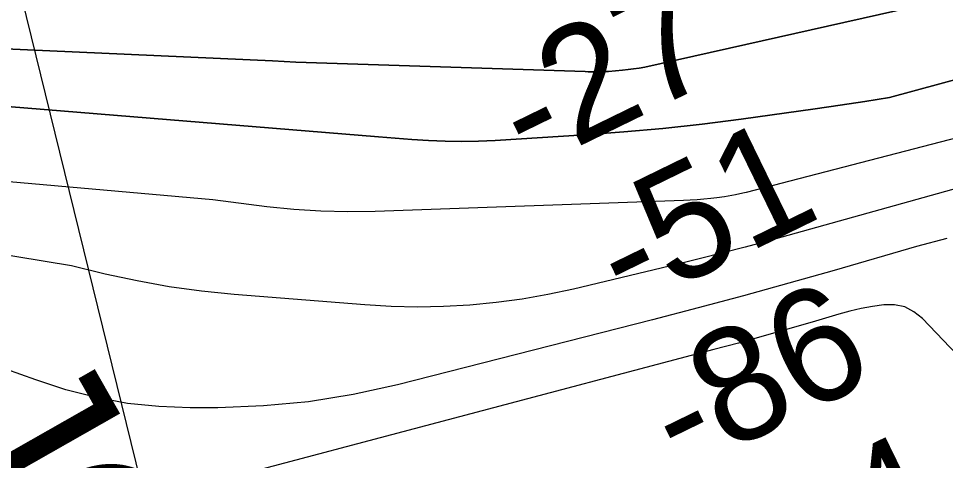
# Model space of a CAD drawing. Extents: x 3445503 to 3483459, y 540493 to 566012.
# Drawn here: x 3472667 to 3473213, y 551564 to 551824 of the extents above; entities that cross this region are included whole.
import ezdxf

# ---------------------------------------------------------------- set-up
doc = ezdxf.new("R2010")
doc.units = 0
for name, color, linetype in [('V-CHAN-NAID', 7, 'Continuous'), ('V-RIVR-RANG', 7, 'Continuous'), ('V-TOPO-DPTH', 7, 'Continuous'), ('V-TOPO-MAJR', 7, 'Continuous'), ('V-TOPO-MINR', 7, 'Continuous')]:
    doc.layers.add(name, color=color, linetype=linetype)

msp = doc.modelspace()

# ---------------------------------------------------------------- linework, layer by layer
at = {"layer": 'V-RIVR-RANG'}
msp.add_line((3472561.98, 552269.8), (3472819.65, 551220.99), dxfattribs=at)
at = {"layer": 'V-TOPO-DPTH'}
for points in [[(3473694.63, 551943.29), (3473035.71, 551795.26), (3473032.43, 551794.74), (3473029.13, 551794.28), (3473025.83, 551793.89), (3473022.53, 551793.55), (3473014.41, 551792.8), (3473012.69, 551792.67), (3473009.23, 551792.54), (3473007.5, 551792.54), (3473004.04, 551792.6), (3473002.31, 551792.65), (3473000.58, 551792.7), (3472830.18, 551798.23), (3472816.36, 551799.04), (3472331.02, 551820.83), (3472308.74, 551819.47)], [(3472308.74, 551819.47), (3472331.02, 551820.83), (3472816.36, 551799.04), (3472830.18, 551798.23), (3473000.58, 551792.7), (3473002.31, 551792.65), (3473004.04, 551792.6), (3473007.5, 551792.54), (3473009.23, 551792.54), (3473012.69, 551792.67), (3473014.41, 551792.8), (3473022.53, 551793.55), (3473025.83, 551793.89), (3473029.13, 551794.28), (3473032.43, 551794.74), (3473035.71, 551795.26), (3473694.63, 551943.29)], [(3473727.37, 551926.26), (3473179.94, 551777.38), (3473165.33, 551775.1), (3473150.71, 551772.93), (3473136.07, 551770.83), (3473092.51, 551764.76), (3473069.48, 551761.81), (3473046.42, 551759.21), (3473023.3, 551757.14), (3473000.14, 551755.42), (3472947.49, 551752.12), (3472937.69, 551751.69), (3472927.88, 551751.5), (3472918.08, 551751.69), (3472908.27, 551752.12), (3472898.47, 551752.79), (3472888.68, 551753.52), (3472878.89, 551754.35), (3472390.99, 551794.19)], [(3472390.99, 551794.19), (3472878.89, 551754.35), (3472888.68, 551753.52), (3472898.47, 551752.79), (3472908.27, 551752.12), (3472918.08, 551751.69), (3472927.88, 551751.5), (3472937.69, 551751.69), (3472947.49, 551752.12), (3473000.14, 551755.42), (3473023.3, 551757.14), (3473046.42, 551759.21), (3473069.48, 551761.81), (3473092.51, 551764.76), (3473136.07, 551770.83), (3473150.71, 551772.93), (3473165.33, 551775.1), (3473179.94, 551777.38), (3473727.37, 551926.26)]]:
    msp.add_lwpolyline(points, dxfattribs=at)
at = {"layer": 'V-TOPO-MAJR'}
msp.add_lwpolyline([(3473256.72, 551763.33), (3473095.52, 551721.6), (3473093.38, 551721.07), (3473089.09, 551720.09), (3473086.93, 551719.65), (3473082.58, 551718.89), (3473078.21, 551718.31), (3473074.56, 551717.9), (3473070.54, 551717.5), (3473066.52, 551717.16), (3473062.49, 551716.91), (3473058.45, 551716.72), (3472876.8, 551710.4), (3472860.82, 551710.21), (3472844.85, 551710.51), (3472828.92, 551711.54), (3472813, 551713.05), (3472781.27, 551717.28), (3472305.6, 551759.12)], dxfattribs=at)
at = {"layer": 'V-TOPO-MINR'}
for points in [[(3473694.63, 551943.29), (3473035.71, 551795.26), (3473032.43, 551794.74), (3473029.13, 551794.28), (3473025.83, 551793.89), (3473022.53, 551793.55), (3473014.41, 551792.8), (3473012.69, 551792.67), (3473009.23, 551792.54), (3473007.5, 551792.54), (3473004.04, 551792.6), (3473002.31, 551792.65), (3473000.58, 551792.7), (3472830.18, 551798.23), (3472816.36, 551799.04), (3472331.02, 551820.83), (3472308.74, 551819.47)], [(3473727.37, 551926.26), (3473179.94, 551777.38), (3473165.33, 551775.1), (3473150.71, 551772.93), (3473136.07, 551770.83), (3473092.51, 551764.76), (3473069.48, 551761.81), (3473046.42, 551759.21), (3473023.3, 551757.14), (3473000.14, 551755.42), (3472947.49, 551752.12), (3472937.69, 551751.69), (3472927.88, 551751.5), (3472918.08, 551751.69), (3472908.27, 551752.12), (3472898.47, 551752.79), (3472888.68, 551753.52), (3472878.89, 551754.35), (3472390.99, 551794.19)], [(3473233.36, 551727.71), (3473107.95, 551692.93), (3473094.81, 551689.36), (3473081.66, 551685.89), (3473068.46, 551682.56), (3473055.25, 551679.32), (3472993.76, 551664.6), (3472978.62, 551661.37), (3472963.41, 551658.63), (3472948.08, 551656.64), (3472932.67, 551655.14), (3472917.21, 551654.37), (3472901.75, 551654.07), (3472886.29, 551654.47), (3472870.84, 551655.34), (3472793.71, 551661.43), (3472774.57, 551663.4), (3472755.53, 551665.97), (3472736.64, 551669.44), (3472717.83, 551673.5), (3472715.52, 551674.06), (3472697.97, 551678.4), (3472332.85, 551738.31)], [(3473213.66, 551694.47), (3473195.82, 551689.64), (3473147.29, 551675.63), (3473120.62, 551668.07), (3473093.91, 551660.68), (3473067.12, 551653.54), (3473040.3, 551646.57), (3472890.11, 551608.29), (3472863.94, 551602.64), (3472837.6, 551598.29), (3472811.02, 551595.89), (3472784.26, 551594.79), (3472767.92, 551594.72), (3472749.34, 551595.48), (3472730.91, 551597.32), (3472712.72, 551600.81), (3472694.69, 551605.38), (3472676.92, 551611.15), (3472659.34, 551617.41)], [(3473243.87, 551600.5), (3473199.21, 551647.36), (3473194.2, 551651.28), (3473188.8, 551654.11), (3473182.82, 551655.31), (3473176.46, 551655.43), (3473169.79, 551654.4), (3473163.16, 551653.17), (3473156.59, 551651.62), (3473150.07, 551649.86), (3473134.25, 551645.18), (3473119.83, 551640.98), (3473105.39, 551636.87), (3473090.92, 551632.88), (3473076.42, 551628.98), (3472776.7, 551549.66)]]:
    msp.add_lwpolyline(points, dxfattribs=at)

# ---------------------------------------------------------------- texts
at = {"layer": 'V-CHAN-NAID'}
msp.add_text('JOHN W. STONE (150.1)', height=100, rotation=299.6129, dxfattribs=at).set_placement((3472611.5, 551591.42))
at = {"layer": 'V-RIVR-RANG'}
for s, p in [('-27', (3472967.42, 551734.19)), ('-51', (3473024.78, 551650.9)), ('-86', (3473056.77, 551555.25)), ('-84', (3473100.61, 551465.37))]:
    msp.add_text(s, height=67, rotation=25.9918, dxfattribs=at).set_placement(p)

doc.saveas('drawing.dxf')
